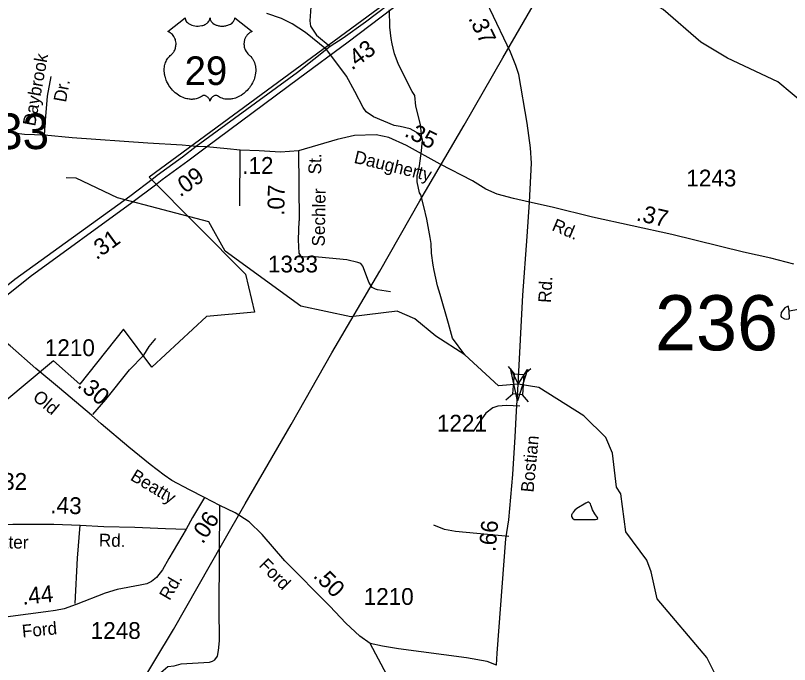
# Model space of a CAD drawing. Extents: x 1473865 to 1648260, y 639067 to 773536.
# Drawn here: x 1523838 to 1529591, y 653093 to 657920 of the extents above; entities that cross this region are included whole.
import ezdxf

# ---------------------------------------------------------------- set-up
doc = ezdxf.new("R2010")
doc.units = 0
for name, color, linetype in [('Exist Boundary Political City Limit New', 7, 'Continuous'), ('Exist Civil Demographics City Label', 7, 'Continuous'), ('Exist Hydrographic Creek Single Shore', 7, 'Continuous'), ('Exist Hydrographic Misc Water Feature', 7, 'Continuous'), ('Exist Road Non-System Type 51', 7, 'Continuous'), ('Exist Road Non-System Type 51 Label', 7, 'Continuous'), ('Exist Road Primary US Divided Attributed', 7, 'Continuous'), ('Exist Road Primary US Mileage Hundredths English Label', 7, 'Continuous'), ('Exist Road Primary US Shield CELL', 7, 'Continuous'), ('Exist Road Primary US Shield Number Label', 7, 'Continuous'), ('Exist Road Secondary Mileage Hundredths English Label', 7, 'Continuous'), ('Exist Road Secondary Structure Standard Bridge Attributed CELL', 7, 'Continuous'), ('Exist Road Secondary Structure Standard Bridge CELL', 7, 'Continuous'), ('Exist Road Secondary Structure Standard Bridge Number Label', 7, 'Continuous'), ('Exist Road Secondary Type 51 Attributed', 7, 'Continuous'), ('Exist Road Secondary Type 51 Label', 7, 'Continuous'), ('Exist Road Secondary Type 51 Number Label', 7, 'Continuous'), ('Exist Utilities Electrical Transmission Line', 7, 'Continuous'), ('Map Preparation Boundary City Limit Buffer Line', 7, 'Continuous')]:
    doc.layers.add(name, color=color, linetype=linetype)

msp = doc.modelspace()

# ---------------------------------------------------------------- linework, layer by layer
at = {"layer": 'Exist Boundary Political City Limit New'}
msp.add_lwpolyline([(1527038.5, 658343.9), (1524832.4, 656718.7), (1525549.1, 655995.7), (1525614, 655712.6), (1525257.1, 655681.2), (1524851.8, 655303.8), (1524640.9, 655586.8), (1524316.5, 655177.9), (1524121.9, 655350.9), (1523395.4, 654747.1)], dxfattribs=at)
at = {"layer": 'Exist Hydrographic Creek Single Shore'}
msp.add_line((1529796.2, 655758.5), (1529589.4, 655721.6), dxfattribs=at)
for points in [[(1531816.2, 655455.7), (1531590, 655520.4), (1531564.7, 655620.2), (1531470, 655865.1), (1531314.6, 655991.7), (1531200, 656142.1), (1531109, 656209.6), (1530910, 656282.6), (1530755, 656459.6), (1530535, 656785.8), (1530420, 656922.6), (1530146, 656977.4), (1529931, 657070.4), (1529503, 657427), (1529130, 657601.9), (1528932, 657720.8), (1528653, 657966), (1528198, 658214.8), (1528091, 658341.7), (1527862, 659114.4), (1527658, 659423.8)], [(1529081.9, 652931.9), (1528976.9, 653144.1), (1528607.9, 653581.5), (1528562, 653782.7), (1528530, 653868.7), (1528374, 654078.6), (1528336.9, 654361.6), (1528305, 654411.5), (1528274.9, 654664.9), (1528226.9, 654780.7), (1528063, 654941.6), (1527727.3, 655153.9), (1527575.5, 655176.8), (1527428.4, 655166.1), (1527178, 655396), (1526963, 655535), (1526806.9, 655662.9), (1526675, 655721.3), (1526331.9, 655679), (1525957.9, 655758.7), (1525397.9, 656167.2), (1525275.9, 656386.3), (1524596, 656564.2), (1524288.9, 656711.5), (1524214, 656713)]]:
    msp.add_lwpolyline(points, dxfattribs=at)
at = {"layer": 'Exist Hydrographic Misc Water Feature'}
for points in [[(1526858.6, 657010.9), (1526848.2, 657109.5), (1526814.3, 657245.7), (1526807.6, 657326.2), (1526786, 657354.5), (1526718.2, 657491.3), (1526683.3, 657564.3), (1526656.5, 657636.2), (1526645, 657676.6), (1526637.7, 657708.8), (1526630.3, 657749.1), (1526619.4, 657833), (1526617.5, 657961.1)], [(1526858.6, 657010.9), (1526817.3, 657053.6), (1526771.6, 657078.3), (1526697.9, 657095.3), (1526652, 657102), (1526498.9, 657166.7), (1526445.4, 657203.9), (1526422.2, 657236.3), (1526359.9, 657354.9), (1526299.6, 657467.8), (1526264.3, 657516.9), (1526148.7, 657666.1), (1525994.5, 657793.1), (1525893.7, 657858.3), (1525816.1, 657897.7), (1525706.7, 657935.1)], [(1527178, 655396), (1527087.3, 655521), (1527057, 655629.1), (1526994.4, 655846.1), (1526975.3, 655910.6), (1526949, 656023.5), (1526941.7, 656063), (1526931.2, 656151.9), (1526928.3, 656223.3), (1526921, 656267.8), (1526895, 656404.5), (1526872.6, 656500.2), (1526850.1, 656585.1), (1526842.2, 656600.9), (1526823.6, 656683.3), (1526824.3, 656729.3), (1526836.9, 656777.4), (1526841.3, 656801.1), (1526857.1, 656913.3), (1526862.1, 656968.9), (1526862.4, 656992.8), (1526858.6, 657010.9)], [(1529589.4, 655721.6), (1529587.6, 655727.4), (1529583.9, 655751.2), (1529580.2, 655757.9), (1529555.9, 655746.1), (1529529.3, 655712.1), (1529527, 655684.3), (1529532.7, 655676), (1529554.4, 655664), (1529570.6, 655662.1), (1529584.6, 655663.4), (1529590.6, 655669.1), (1529589.4, 655721.6)], [(1529589.4, 655721.6), (1529583.9, 655751.2), (1529580.2, 655757.9), (1529555.9, 655746.1), (1529529.3, 655712.1), (1529527, 655684.3), (1529532.7, 655676), (1529554.4, 655664), (1529570.6, 655662.1), (1529584.6, 655663.4), (1529590.6, 655669.1), (1529589.4, 655721.6)], [(1528149.9, 654206.2), (1528144, 654214.5), (1528126.6, 654244.4), (1528118.8, 654265.1), (1528115, 654279.1), (1528111.3, 654289.1), (1528099.3, 654299.2), (1528091.4, 654301), (1528077.3, 654293), (1528010.6, 654252.5), (1527996.4, 654240.5), (1527984.2, 654225.1), (1527978.1, 654217.1), (1527973.9, 654211.4), (1527971.9, 654203.2), (1527971.7, 654193.4), (1527979.4, 654180.9), (1527991.3, 654170.8), (1528123.3, 654172.3), (1528149.3, 654172.6), (1528159.4, 654174), (1528165.4, 654178), (1528163.6, 654186.2), (1528149.9, 654206.2)]]:
    msp.add_lwpolyline(points, dxfattribs=at)
at = {"layer": 'Exist Road Non-System Type 51'}
msp.add_line((1525505.2, 656504.5), (1525508.2, 656917.3), dxfattribs=at)
for points in [[(1526041.7, 658091.6), (1526025.3, 657880.6), (1526030.8, 657840), (1526075.8, 657774.7), (1526178.2, 657689.7)], [(1524054.3, 657030.6), (1524060.3, 657138.5), (1524075.8, 657320.3), (1524102.5, 657467.6)], [(1524054.3, 657030.6), (1523904.3, 657035.6), (1523731.1, 657057.7)], [(1525181.6, 656945.3), (1525077.6, 656955.6), (1524823.1, 656971.6), (1524259.8, 657010.6), (1524054.3, 657030.6)], [(1526624.8, 655864.8), (1526528.7, 655880.3), (1526514.8, 655885.6), (1526488.9, 655896.2), (1526464.5, 655935.8), (1526440.2, 656002.9), (1526420.4, 656056.2), (1526405.2, 656074.5), (1526382.3, 656083.6), (1526300.1, 656103.4), (1526038.3, 656127.8), (1525986.6, 656123.2), (1525962.2, 656127.8), (1525956.4, 656136.3), (1525947.5, 656151.8), (1525941.4, 656250.9), (1525947.5, 656394)], [(1524414.1, 654951.5), (1524510.9, 655064.1), (1524686.9, 655284.3), (1524793.2, 655394.2), (1524831.8, 655459.3), (1524880.7, 655516.6)], [(1527586.3, 655014.4), (1527486.6, 655020.2), (1527424.4, 655015.4), (1527386.2, 655002.2), (1527333.5, 654961.2), (1527288.3, 654900.1), (1527240.9, 654825)], [(1524907.3, 652094.3), (1524913, 652297.7), (1524913, 652541.2), (1524895.7, 652945.3), (1524901.6, 652973.2), (1524918.7, 653033.9), (1524970.3, 653076.9), (1525018.1, 653083.6), (1525068.8, 653098.4), (1525280.6, 653111.1), (1525303.7, 653117.2), (1525318.9, 653127.5), (1525339.3, 653155.9), (1525348.1, 653197), (1525353.6, 653269.5), (1525352.1, 653513.7), (1525355.9, 654274.6)], [(1524282.3, 653546.6), (1524299.3, 653883.9), (1524319, 654129.5)], [(1527505.9, 654045.9), (1527108.6, 654081.5), (1527026.9, 654097.2), (1526947.5, 654128.8)], [(1526971.7, 652254.4), (1526554.5, 652296.4), (1526488.8, 652309.7), (1526459.8, 652320.8), (1526425.4, 652366.6), (1526418.7, 652490.1), (1526429.5, 652539.9), (1526431.1, 652610.1), (1526493.1, 652607.1), (1526547.3, 652616), (1526574.2, 652615.8), (1526579.9, 652649.3), (1526585.3, 652719), (1526597.4, 652815.7), (1526597, 652905.5), (1526597.1, 653016.9), (1526473.3, 653248.5)]]:
    msp.add_lwpolyline(points, dxfattribs=at)
at = {"layer": 'Exist Road Primary US Divided Attributed'}
for points in [[(1527261.2, 658497.8), (1527192.1, 658436.4), (1526913.6, 658223.4), (1526695.9, 658066.8), (1526440.1, 657871.8), (1526274.9, 657751.4), (1526178.2, 657689.7), (1525933.8, 657496.7), (1525401.6, 657106), (1525181.6, 656945.3)], [(1525257.2, 656942.9), (1525942.1, 657451.8), (1526310.3, 657724.7), (1526719, 658033.9), (1526932.4, 658184.8), (1527260.1, 658441.4)], [(1525181.6, 656945.3), (1525079.7, 656867), (1524891.3, 656730), (1524863.9, 656708.9), (1524688.5, 656573.8), (1523832.7, 655956.7), (1523587.6, 655761.8), (1523510.8, 655686.8)], [(1523554.9, 655660.6), (1523620.9, 655718.9), (1523948.1, 655979.5), (1524703.4, 656529.4), (1524879.6, 656660.1), (1524929, 656700.6), (1525120.4, 656840.2), (1525257.2, 656942.9)]]:
    msp.add_lwpolyline(points, dxfattribs=at)
at = {"layer": 'Exist Road Primary US Shield CELL'}
msp.add_lwpolyline([(1525100.1, 657902.6), (1525100.4, 657897.3), (1525101.7, 657891), (1525102.7, 657887.7), (1525105.6, 657881.5), (1525110.5, 657874.1), (1525117.3, 657866.9), (1525125, 657860.6), (1525130.1, 657857.3), (1525138.9, 657852.5), (1525148.9, 657848.4), (1525159.9, 657845.2), (1525171.3, 657842.9), (1525183.6, 657841.5), (1525195.9, 657841.3), (1525209.1, 657842.3), (1525223.7, 657845.1), (1525230.4, 657846.8), (1525237.9, 657849.4), (1525244.9, 657852.3), (1525252.6, 657856.4), (1525258.8, 657860.4), (1525263.6, 657863.9), (1525270.4, 657870.4), (1525275.8, 657877.2), (1525278.1, 657881), (1525280.1, 657884.6), (1525282.8, 657892.4), (1525283.5, 657895.8), (1525284.1, 657902.9), (1525284.5, 657896.9), (1525285.1, 657893.2), (1525286.1, 657889.5), (1525287.6, 657885.7), (1525290.4, 657880.2), (1525293.4, 657875.6), (1525299.2, 657868.9), (1525302.7, 657865.5), (1525306, 657862.9), (1525314.7, 657856.9), (1525324.9, 657851.7), (1525330, 657849.5), (1525335.1, 657847.7), (1525341.6, 657845.7), (1525348.4, 657844.1), (1525355.1, 657843), (1525361.9, 657842), (1525368.9, 657841.4), (1525374.6, 657841.3), (1525381.6, 657841.4), (1525388.1, 657841.8), (1525394.7, 657842.5), (1525402, 657843.7), (1525407.8, 657845), (1525415.5, 657847.1), (1525422.5, 657849.6), (1525428.7, 657852.2), (1525436.7, 657856.4), (1525443.1, 657860.4), (1525447.8, 657864.2), (1525453.4, 657869.4), (1525458.8, 657875.6), (1525461.9, 657880), (1525464.1, 657884.7), (1525466.1, 657889.5), (1525467.4, 657894.7), (1525468, 657899.2), (1525468.1, 657903), (1525596.7, 657800.6), (1525593.7, 657799.4), (1525586.7, 657796), (1525581.2, 657792.7), (1525572.3, 657786.5), (1525568.5, 657783.1), (1525564.7, 657779.5), (1525561.2, 657775.7), (1525558.1, 657772.1), (1525554.4, 657767), (1525551.1, 657761.8), (1525547.8, 657756.1), (1525545.4, 657751.2), (1525541.5, 657740.8), (1525539.6, 657734.3), (1525538.4, 657728.8), (1525536.8, 657717.3), (1525536.5, 657711.8), (1525536.5, 657706.4), (1525536.8, 657700.7), (1525537.3, 657695.2), (1525538.3, 657689.5), (1525539.2, 657684.5), (1525540.8, 657678.4), (1525543.1, 657671.2), (1525545.9, 657664.3), (1525551.8, 657653.2), (1525559.3, 657641.8), (1525564.7, 657635.4), (1525570, 657629.9), (1525578, 657623.2), (1525582.2, 657619.4), (1525587.2, 657614.5), (1525595.2, 657605.1), (1525598.5, 657600.7), (1525601.8, 657595.8), (1525604.8, 657590.7), (1525607.9, 657585.2), (1525610.3, 657580.4), (1525614.8, 657569.4), (1525618.1, 657558.7), (1525619.7, 657553.1), (1525622, 657540.5), (1525623, 657534.2), (1525623.9, 657521.9), (1525624, 657507), (1525622.8, 657492.9), (1525620.2, 657476.4), (1525618, 657466.5), (1525614.6, 657455.1), (1525611.3, 657445.1), (1525605.5, 657430.4), (1525600.2, 657419.8), (1525593.5, 657407.3), (1525588.9, 657399.8), (1525583.5, 657391.8), (1525576.7, 657382.5), (1525568.8, 657372.6), (1525559.3, 657362.2), (1525551.6, 657354.5), (1525541.6, 657345.6), (1525535.5, 657340.5), (1525526.9, 657334), (1525515, 657326.1), (1525503.3, 657319.3), (1525493.4, 657314.2), (1525484.6, 657310.4), (1525473.2, 657306.1), (1525454.2, 657300.9), (1525447.3, 657299.4), (1525439.1, 657298.2), (1525431.4, 657297.5), (1525424, 657297), (1525414, 657297), (1525404, 657297.8), (1525394.6, 657299.1), (1525384.8, 657301.2), (1525374.5, 657304.2), (1525365.2, 657307.9), (1525355.8, 657312.5), (1525339.9, 657322.5), (1525335.3, 657325), (1525332.7, 657325.6), (1525326.6, 657326), (1525320.8, 657324.7), (1525314.9, 657322.4), (1525311.3, 657320.5), (1525306.6, 657317.4), (1525302.9, 657314.5), (1525298.5, 657310.3), (1525295.5, 657306.8), (1525293.2, 657304.1), (1525288.7, 657297), (1525287.1, 657293.7), (1525285.4, 657289.3), (1525283.9, 657282.9), (1525281.9, 657291), (1525279.6, 657296.3), (1525276.8, 657300.9), (1525274, 657304.9), (1525269.5, 657310.1), (1525265.5, 657313.9), (1525260.6, 657317.9), (1525255.5, 657321), (1525251.3, 657323.1), (1525247.5, 657324.6), (1525242.9, 657325.7), (1525239.1, 657326), (1525236, 657326), (1525231.7, 657325), (1525225.9, 657320.8), (1525220.4, 657317), (1525214.4, 657313.3), (1525207.2, 657309.5), (1525202, 657307), (1525195.8, 657304.6), (1525188.5, 657302.2), (1525180.6, 657300.1), (1525172.4, 657298.5), (1525165.3, 657297.4), (1525157.6, 657296.7), (1525150.7, 657296.5), (1525143.5, 657296.5), (1525136.7, 657297.1), (1525128.9, 657297.8), (1525119.2, 657299.2), (1525111.2, 657301), (1525102.6, 657303.3), (1525093.9, 657306), (1525084.6, 657309.6), (1525072.9, 657314.7), (1525064.7, 657318.9), (1525051.9, 657326.3), (1525036.9, 657336.7), (1525025.5, 657345.9), (1525017.2, 657353.4), (1525005, 657365.8), (1524997.8, 657374), (1524986.5, 657388.6), (1524979.3, 657399.1), (1524974.6, 657406.9), (1524967.8, 657419.3), (1524964, 657427.2), (1524959.2, 657438.6), (1524955.3, 657449), (1524952.2, 657458.9), (1524950.4, 657465.2), (1524948, 657476.2), (1524946.5, 657484), (1524945.1, 657494.7), (1524944.3, 657506), (1524944.1, 657516.4), (1524944.4, 657525.1), (1524945.4, 657535.2), (1524947.1, 657545.9), (1524949.2, 657555.1), (1524951, 657561.7), (1524953.8, 657569.8), (1524957.4, 657578.7), (1524961.6, 657587.2), (1524965.7, 657594.3), (1524970.8, 657601.9), (1524975.8, 657608.3), (1524982.3, 657615.5), (1524989.2, 657622), (1524995.5, 657627.1), (1525002.9, 657634.4), (1525006.8, 657638.8), (1525011.4, 657644.9), (1525015.2, 657650.6), (1525018.1, 657655.7), (1525022, 657663.3), (1525024.4, 657668.9), (1525027.4, 657677.5), (1525028.8, 657683.6), (1525030.3, 657691.4), (1525031.3, 657698.8), (1525031.7, 657708), (1525031.5, 657715.6), (1525030.5, 657724.5), (1525028.8, 657733), (1525026.8, 657740.5), (1525023.6, 657749), (1525020.7, 657755.2), (1525015.8, 657763.6), (1525010.3, 657771.5), (1525004.6, 657777.8), (1524998.9, 657783.5), (1524993.5, 657787.8), (1524988.3, 657791.5), (1524981.7, 657795.5), (1524975.4, 657798.6), (1524971.5, 657800.2)], close=True, dxfattribs=at)
at = {"layer": 'Exist Road Secondary Structure Standard Bridge Attributed CELL'}
msp.add_lwpolyline([(1527644.6, 655286.8), (1527568.9, 655055), (1527518.6, 655293.6), (1527575.5, 655176.8)], close=True, dxfattribs=at)
at = {"layer": 'Exist Road Secondary Structure Standard Bridge CELL'}
for p, q in [((1527547.7, 655255.9), (1527502.7, 655308.2)), ((1527616.5, 655250.7), (1527668.8, 655295.6)), ((1527483.6, 655060.3), (1527535.9, 655105.3)), ((1527651.2, 655047.6), (1527606.3, 655099.9))]:
    msp.add_line(p, q, dxfattribs=at)
msp.add_lwpolyline([(1527535.9, 655105.3), (1527547.4, 655255.9), (1527617.7, 655250.6), (1527606.3, 655099.9)], close=True, dxfattribs=at)
at = {"layer": 'Exist Road Secondary Type 51 Attributed'}
msp.add_line((1525942.3, 656912.7), (1525947.5, 656394), dxfattribs=at)
for points in [[(1527658.6, 656531.4), (1527672.9, 656822.5), (1527667.2, 656936.6), (1527641.5, 657119.3), (1527578.8, 657481.7), (1527557.9, 657547.2), (1527517.9, 657648.2), (1527365.6, 657964.5), (1527309.6, 658081.6), (1527278.9, 658150), (1527269.4, 658215.8), (1527257.6, 658361.4), (1527260.1, 658441.4)], [(1527658.6, 656531.4), (1527538.9, 656559.9), (1527419.1, 656591.3), (1527333.6, 656628.4), (1527234.7, 656689.7), (1526993.9, 656813.8), (1526743.6, 656952.5), (1526613, 657013), (1526519.3, 657032.7), (1526359.2, 657027.2), (1526228, 656998.6), (1525942.3, 656912.7)], [(1525257.2, 656942.9), (1525181.6, 656945.3)], [(1525942.3, 656912.7), (1525807, 656904.6), (1525649.1, 656913), (1525508.2, 656917.3), (1525411.9, 656927.7), (1525257.2, 656942.9)], [(1527575.5, 655176.8), (1527609.4, 655840.9), (1527641.6, 656275.4), (1527658.6, 656531.4)], [(1529624.2, 656070.8), (1529453, 656114.1), (1529248, 656160), (1528716.6, 656292.4), (1528127.3, 656420.4), (1527827.3, 656494.7), (1527658.6, 656531.4)], [(1525243, 654335.7), (1525131.7, 654392.4), (1525001.5, 654461.7), (1524943.8, 654501.6), (1524839.9, 654580.3), (1524681.3, 654710.5), (1524475.6, 654883.7), (1524404.2, 654946.7), (1524164.8, 655148.3), (1523989.5, 655295.2), (1523799.3, 655462.7), (1523613, 655609.2), (1523554.9, 655660.6)], [(1527414.3, 653087.5), (1527417.2, 653177.4), (1527483.3, 654027.7), (1527506.2, 654167.8), (1527534.8, 654506.6), (1527551.4, 654786.7), (1527561.9, 654976.5), (1527575.5, 655176.8)], [(1523363.2, 654695.5), (1523400.8, 654673.2), (1523432, 654632.7), (1523445, 654584.4), (1523437.3, 654512.1), (1523422.6, 654413.4), (1523406.8, 654327.3), (1523403.7, 654271.6), (1523405.8, 654237), (1523408.9, 654213.9), (1523428.9, 654188.7), (1523450.4, 654167.5), (1523473.1, 654159.9), (1523552.7, 654148.2), (1523622, 654138.3), (1523691.3, 654135.2), (1523818.4, 654137.3), (1524124, 654136.2), (1524319, 654129.5), (1524496, 654120), (1524725.8, 654115.6), (1524953.7, 654105.2), (1525107.6, 654099.5)], [(1525243, 654335.7), (1525153.8, 654185.6), (1525107.6, 654099.5)], [(1527414.3, 653087.5), (1527342.8, 653114.7), (1527191.3, 653143.4), (1526684.6, 653208.6), (1526565, 653228.9), (1526473.3, 653248.5), (1526396.4, 653303.9), (1526294.1, 653399.6), (1526174.4, 653525.9), (1525840.4, 653863.8), (1525671.9, 654060.9), (1525575.8, 654154.7), (1525470.9, 654220.6), (1525355.9, 654274.6), (1525243, 654335.7)], [(1525107.6, 654099.5), (1524977.4, 653881.1), (1524931.2, 653797.1), (1524887.1, 653739.4), (1524850.4, 653711), (1524815.7, 653693.2), (1524764.3, 653682.7), (1524594.2, 653650.1), (1524506, 653622.8), (1524289.7, 653538.9), (1524199.5, 653507.4), (1524136.3, 653494.9), (1524065.1, 653484.3), (1523801.6, 653450.7), (1523674.5, 653432.8), (1523497.1, 653426.5), (1523310.2, 653426.5), (1523180.1, 653426.5), (1523071.9, 653440.2)]]:
    msp.add_lwpolyline(points, dxfattribs=at)
at = {"layer": 'Exist Utilities Electrical Transmission Line'}
msp.add_lwpolyline([(1524734.1, 652892.8), (1525012.1, 653353.6), (1525379.5, 653998.9), (1525544.7, 654288), (1525887.1, 654877.7), (1526190.6, 655410.3), (1526545.3, 656017.8), (1526842.6, 656542.5), (1527172.5, 657104.5), (1527461.3, 657605.2), (1527740.1, 658092.2), (1528028.4, 658567), (1528371.2, 659170.8), (1528635.3, 659637.9), (1528893.2, 660081.3), (1529174.1, 660586.1), (1529448.7, 661073.2), (1529684.4, 661506.9), (1529853.6, 661803.8), (1529930.4, 661960.3)], dxfattribs=at)
at = {"layer": 'Map Preparation Boundary City Limit Buffer Line'}
msp.add_lwpolyline([(1527038.5, 658343.9), (1524832.4, 656718.7), (1525549.1, 655995.7), (1525614, 655712.6), (1525257.1, 655681.2), (1524851.8, 655303.8), (1524640.9, 655586.8), (1524316.5, 655177.9), (1524121.9, 655350.9), (1523395.4, 654747.1)], dxfattribs=at)

# ---------------------------------------------------------------- texts
at = {"layer": 'Exist Civil Demographics City Label'}
msp.add_text('Pop. 3,033', height=265, dxfattribs=at).set_placement((1522374.2, 656926.5))
at = {"layer": 'Exist Road Non-System Type 51 Label'}
for s, p in [('Daybrook', (1523984.4, 657092.8)), ('Dr.', (1524213.3, 657270.3))]:
    msp.add_text(s, height=95, rotation=79.69504, dxfattribs=at).set_placement(p)
at = {"layer": 'Exist Road Primary US Mileage Hundredths English Label'}
for s, rotation, p in [('.43', 36.34088, (1526338.6, 657509.7)), ('.09', 35.46782, (1525062.4, 656566)), ('.31', 36.07902, (1524440.3, 656098.6))]:
    msp.add_text(s, height=125, rotation=rotation, dxfattribs=at).set_placement(p)
at = {"layer": 'Exist Road Primary US Shield Number Label'}
msp.add_text('29', height=212.5, dxfattribs=at).set_placement((1525095.8, 657403.3))
at = {"layer": 'Exist Road Secondary Mileage Hundredths English Label'}
for s, rotation, p in [('.37', 296.00602, (1527201.4, 657900.6)), ('.35', 333.57428, (1526722.2, 657025.7)), ('.12', 0.33207, (1525524, 656741.3)), ('.07', 89.12235, (1525836.1, 656429.7)), ('.37', 346.98791, (1528446.2, 656396.8)), ('.30', 320.1577, (1524291.5, 655161.6)), ('.43', 357.73409, (1524095.7, 654219.1)), ('.06', 56.37893, (1525229.9, 653984)), ('.66', 84.58458, (1527405.2, 653928.6)), ('.50', 314.66229, (1526045.1, 653746.7)), ('.44', 5.53183, (1523892.9, 653536.8))]:
    msp.add_text(s, height=125, rotation=rotation, dxfattribs=at).set_placement(p)
at = {"layer": 'Exist Road Secondary Structure Standard Bridge Number Label'}
msp.add_text('236', height=410.1, dxfattribs=at).set_placement((1528591.1, 655429.5))
at = {"layer": 'Exist Road Secondary Type 51 Label'}
for s, rotation, p in [('Daugherty', 346.26118, (1526348.4, 656825.3)), ('St.', 89.12235, (1526110, 656737.9)), ('Sechler', 89.12235, (1526136.6, 656201.8)), ('Rd.', 337.04132, (1527818.3, 656325.5)), ('Rd.', 86.49886, (1527817.9, 655780.6)), ('Old', 319.96596, (1523959.7, 655069.5)), ('Bostian', 84.58458, (1527688.3, 654370.2)), ('Beatty', 328.98071, (1524685.3, 654469.6)), ('Coldwater', 359.19882, (1523362.4, 653962.1)), ('Rd.', 358.89428, (1524457.3, 653971)), ('Ford', 314.66229, (1525641.6, 653826.2)), ('Rd.', 59.84274, (1524983.2, 653563.4)), ('Ford', 5.53183, (1523890.9, 653292.8))]:
    msp.add_text(s, height=95, rotation=rotation, dxfattribs=at).set_placement(p)
at = {"layer": 'Exist Road Secondary Type 51 Number Label'}
for s, p in [('1243', (1528824.2, 656648.6)), ('1333', (1525714.8, 656008.9)), ('1210', (1524056.5, 655386.7)), ('1221', (1526970.4, 654825.1)), ('1332', (1523553.6, 654392)), ('1210', (1526426.3, 653536.2)), ('1248', (1524397.4, 653283.1))]:
    msp.add_text(s, height=125, dxfattribs=at).set_placement(p)

doc.saveas('drawing.dxf')
